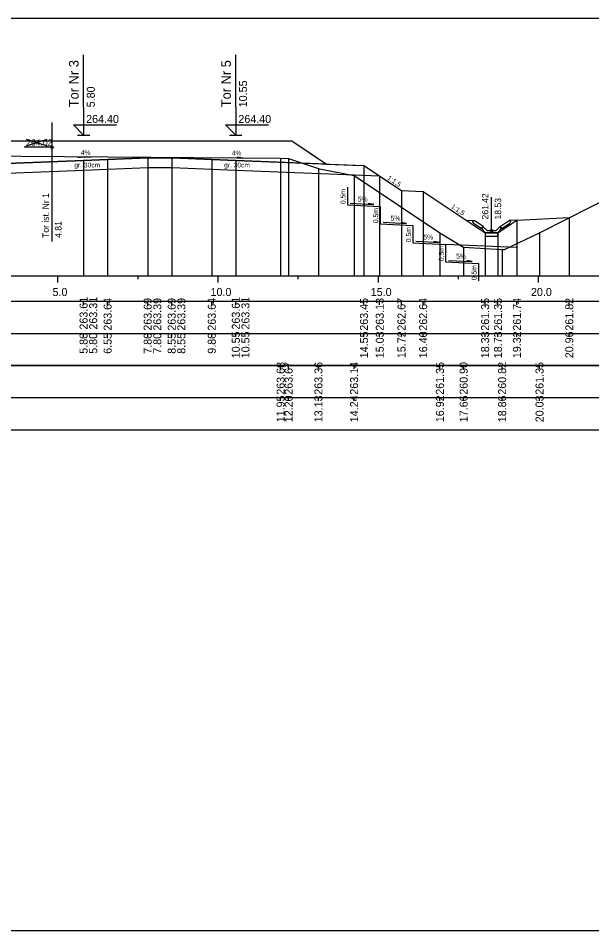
# Model space of a CAD drawing. Extents: x 6516023 to 6560129, y 5513077 to 5529206.
# Drawn here: x 6520227.22 to 6520245.12, y 5514484.66 to 5514513.16 of the extents above; entities that cross this region are included whole.
import ezdxf

# ---------------------------------------------------------------- set-up
doc = ezdxf.new("R2010")
doc.units = 0
for name, color, linetype in [('IR_default', 7, 'Continuous'), ('TOR_PRZEK_P-komponent', 7, 'Continuous'), ('TOR_PRZEK_P-odwodnienie', 7, 'Continuous'), ('TOR_PRZEK_P-opisy', 7, 'Continuous'), ('TOR_PRZEK_P-schodkowanie+wymiana', 7, 'Continuous'), ('TOR_PRZEK_P-tabelka istniejace', 7, 'Continuous'), ('TOR_PRZEK_P-tabelka projektowane', 7, 'Continuous'), ('TOR_PRZEK_P-teren istniejacy', 7, 'Continuous'), ('TOR_PRZEK_P-tory istniejace', 7, 'Continuous'), ('TOR_PRZEK_P-tory projektowane', 7, 'Continuous'), ('TOR_PRZEK_P-uklad odniesienia', 7, 'Continuous'), ('TOR_PRZEK_P-warstwa ochronna I', 7, 'Continuous'), ('TOR_PRZEK_P-warstwa ochronna II', 7, 'Continuous'), ('TOR_PS_T-skarpy projektowane', 7, 'Continuous'), ('TOR_RAMKI-ramka+tabelka 1', 7, 'Continuous')]:
    doc.layers.add(name, color=color, linetype=linetype)

msp = doc.modelspace()

# ---------------------------------------------------------------- linework, layer by layer
at = {"layer": 'IR_default'}
msp.add_lwpolyline([(6520226.825, 5514509.325), (6520227.513, 5514509.325), (6520229.967, 5514509.325), (6520231.013, 5514509.325), (6520231.89, 5514509.325), (6520232.263, 5514509.325), (6520234.719, 5514509.325), (6520235.763, 5514509.325), (6520236.525, 5514508.818), (6520236.848, 5514508.602), (6520237.666, 5514508.569), (6520238.013, 5514508.555), (6520238.464, 5514508.255), (6520239.183, 5514507.775), (6520239.859, 5514507.742), (6520241.793, 5514506.452), (6520242.193, 5514506.452), (6520242.785, 5514506.847), (6520244.419, 5514506.928)], dxfattribs=at)
at = {"layer": 'TOR_PRZEK_P-komponent'}
msp.add_lwpolyline([(6520217.658, 5514509.325), (6520221.158, 5514509.325), (6520221.713, 5514509.325), (6520225.213, 5514509.325), (6520227.513, 5514509.325), (6520231.013, 5514509.325), (6520232.263, 5514509.325), (6520235.763, 5514509.325), (6520236.848, 5514508.602), (6520234.013, 5514508.715), (6520233.263, 5514508.745), (6520232.013, 5514508.795), (6520231.263, 5514508.795), (6520230.013, 5514508.745), (6520229.263, 5514508.715), (6520226.613, 5514508.609), (6520226.113, 5514508.611), (6520223.463, 5514508.717), (6520222.713, 5514508.747), (6520221.491, 5514508.795), (6520220.158, 5514508.742), (6520219.408, 5514508.712), (6520216.568, 5514508.599), (6520216.568, 5514508.599)], close=True, dxfattribs=at)
at = {"layer": 'TOR_PRZEK_P-odwodnienie'}
for p, q in [((6520241.993, 5514506.522), (6520241.993, 5514507.566)), ((6520241.684, 5514506.582), (6520241.423, 5514506.756)), ((6520241.728, 5514506.648), (6520241.448, 5514506.835)), ((6520241.686, 5514506.617), (6520241.733, 5514506.641)), ((6520241.728, 5514506.648), (6520241.72, 5514506.636)), ((6520241.853, 5514506.522), (6520241.733, 5514506.641)), ((6520242.133, 5514506.522), (6520242.253, 5514506.641)), ((6520242.253, 5514506.641), (6520242.301, 5514506.617)), ((6520242.258, 5514506.648), (6520242.538, 5514506.835)), ((6520242.258, 5514506.648), (6520242.266, 5514506.636)), ((6520242.302, 5514506.582), (6520242.563, 5514506.756)), ((6520241.695, 5514506.598), (6520241.684, 5514506.582)), ((6520241.803, 5514506.452), (6520242.183, 5514506.452)), ((6520241.853, 5514506.522), (6520242.133, 5514506.522)), ((6520242.291, 5514506.598), (6520242.302, 5514506.582))]:
    msp.add_line(p, q, dxfattribs=at)
for points in [[(6520241.202, 5514506.847), (6520241.448, 5514506.835)], [(6520241.398, 5514506.808), (6520241.448, 5514506.835)], [(6520241.398, 5514506.808), (6520241.423, 5514506.756)], [(6520241.72, 5514506.636), (6520241.685, 5514506.617)], [(6520241.685, 5514506.617), (6520241.695, 5514506.598)], [(6520241.733, 5514506.522), (6520241.686, 5514506.617)], [(6520242.253, 5514506.522), (6520242.301, 5514506.617)], [(6520242.266, 5514506.636), (6520242.301, 5514506.617)], [(6520242.301, 5514506.617), (6520242.291, 5514506.598)], [(6520242.785, 5514506.847), (6520242.538, 5514506.835)], [(6520242.588, 5514506.808), (6520242.538, 5514506.835)], [(6520242.588, 5514506.808), (6520242.563, 5514506.756)], [(6520241.803, 5514506.452), (6520241.733, 5514506.522)], [(6520242.193, 5514506.452), (6520241.793, 5514506.452), (6520241.793, 5514506.352), (6520242.193, 5514506.352), (6520242.193, 5514506.452)], [(6520242.183, 5514506.452), (6520242.253, 5514506.522)]]:
    msp.add_lwpolyline(points, dxfattribs=at)
msp.add_circle((6520241.993, 5514506.522), 0.035, dxfattribs=at)
at = {"layer": 'TOR_PRZEK_P-opisy'}
for points in [[(6520229.501, 5514508.821), (6520229.083, 5514508.802), (6520229.251, 5514508.83)], [(6520233.81, 5514508.804), (6520234.228, 5514508.785), (6520234.06, 5514508.813)]]:
    msp.add_lwpolyline(points, dxfattribs=at)
at = {"layer": 'TOR_PRZEK_P-schodkowanie+wymiana'}
for p, q in [((6520237.493, 5514507.876), (6520237.493, 5514507.333)), ((6520237.493, 5514507.333), (6520238.516, 5514507.281)), ((6520238.516, 5514507.281), (6520238.516, 5514506.738)), ((6520238.516, 5514506.738), (6520239.538, 5514506.687)), ((6520239.538, 5514506.687), (6520239.538, 5514506.144)), ((6520239.538, 5514506.144), (6520240.561, 5514506.093)), ((6520242.766, 5514505.992), (6520240.561, 5514506.093)), ((6520240.561, 5514506.093), (6520240.561, 5514505.55)), ((6520240.561, 5514505.55), (6520241.584, 5514505.499)), ((6520241.584, 5514505.499), (6520241.584, 5514504.956))]:
    msp.add_line(p, q, dxfattribs=at)
at = {"layer": 'TOR_PRZEK_P-tabelka istniejace'}
for p, q in [((6520235.411, 5514502.206), (6520235.411, 5514502.306)), ((6520235.661, 5514502.206), (6520235.661, 5514502.306)), ((6520236.591, 5514502.206), (6520236.591, 5514502.306)), ((6520237.705, 5514502.206), (6520237.705, 5514502.306)), ((6520240.381, 5514502.206), (6520240.381, 5514502.306)), ((6520241.122, 5514502.206), (6520241.122, 5514502.306)), ((6520242.324, 5514502.206), (6520242.324, 5514502.306)), ((6520243.49, 5514502.206), (6520243.49, 5514502.306)), ((6520179.663, 5514501.306), (6520263.463, 5514501.306)), ((6520235.411, 5514501.206), (6520235.411, 5514501.306)), ((6520235.661, 5514501.206), (6520235.661, 5514501.306)), ((6520236.591, 5514501.206), (6520236.591, 5514501.306)), ((6520237.705, 5514501.206), (6520237.705, 5514501.306)), ((6520240.381, 5514501.206), (6520240.381, 5514501.306)), ((6520241.122, 5514501.206), (6520241.122, 5514501.306)), ((6520242.324, 5514501.206), (6520242.324, 5514501.306)), ((6520243.49, 5514501.206), (6520243.49, 5514501.306))]:
    msp.add_line(p, q, dxfattribs=at)
for points in [[(6520235.411, 5514508.788), (6520235.411, 5514505.306), (6520235.411, 5514505.176), (6520235.411, 5514505.106)], [(6520235.661, 5514508.778), (6520235.661, 5514505.306), (6520235.661, 5514505.176), (6520235.661, 5514505.106)], [(6520236.591, 5514508.467), (6520236.591, 5514505.306), (6520236.591, 5514505.176), (6520236.591, 5514505.106)], [(6520237.705, 5514508.248), (6520237.705, 5514505.306), (6520237.705, 5514505.176), (6520237.705, 5514505.106)], [(6520240.381, 5514506.457), (6520240.381, 5514505.306), (6520240.381, 5514505.176), (6520240.381, 5514505.106)], [(6520243.49, 5514506.456), (6520243.49, 5514505.306), (6520243.49, 5514505.176), (6520243.49, 5514505.106)], [(6520241.122, 5514506.006), (6520241.122, 5514505.306), (6520241.122, 5514505.176), (6520241.122, 5514505.106)], [(6520242.324, 5514505.93), (6520242.324, 5514505.306), (6520242.324, 5514505.176), (6520242.324, 5514505.106)]]:
    msp.add_lwpolyline(points, dxfattribs=at)
msp.add_lwpolyline([(6520179.663, 5514502.306), (6520179.663, 5514500.306), (6520263.463, 5514500.306), (6520263.463, 5514502.306)], close=True, dxfattribs=at)
at = {"layer": 'TOR_PRZEK_P-tabelka projektowane'}
for p, q in [((6520229.263, 5514504.206), (6520229.263, 5514504.306)), ((6520229.263, 5514504.206), (6520229.263, 5514504.306)), ((6520230.013, 5514504.206), (6520230.013, 5514504.306)), ((6520231.263, 5514504.206), (6520231.263, 5514504.306)), ((6520231.263, 5514504.206), (6520231.263, 5514504.306)), ((6520232.013, 5514504.206), (6520232.013, 5514504.306)), ((6520232.013, 5514504.206), (6520232.013, 5514504.306)), ((6520233.263, 5514504.206), (6520233.263, 5514504.306)), ((6520234.013, 5514504.206), (6520234.013, 5514504.306)), ((6520234.013, 5514504.206), (6520234.013, 5514504.306)), ((6520238.013, 5514504.206), (6520238.013, 5514504.306)), ((6520238.496, 5514504.206), (6520238.496, 5514504.306)), ((6520239.183, 5514504.206), (6520239.183, 5514504.306)), ((6520239.859, 5514504.206), (6520239.859, 5514504.306)), ((6520241.793, 5514504.206), (6520241.793, 5514504.306)), ((6520242.193, 5514504.206), (6520242.193, 5514504.306)), ((6520242.785, 5514504.206), (6520242.785, 5514504.306)), ((6520244.419, 5514504.206), (6520244.419, 5514504.306)), ((6520179.663, 5514503.306), (6520263.463, 5514503.306)), ((6520229.263, 5514503.206), (6520229.263, 5514503.306)), ((6520229.263, 5514503.206), (6520229.263, 5514503.306)), ((6520230.013, 5514503.206), (6520230.013, 5514503.306)), ((6520231.263, 5514503.206), (6520231.263, 5514503.306)), ((6520231.263, 5514503.206), (6520231.263, 5514503.306)), ((6520232.013, 5514503.206), (6520232.013, 5514503.306)), ((6520232.013, 5514503.206), (6520232.013, 5514503.306)), ((6520233.263, 5514503.206), (6520233.263, 5514503.306)), ((6520234.013, 5514503.206), (6520234.013, 5514503.306)), ((6520234.013, 5514503.206), (6520234.013, 5514503.306)), ((6520238.013, 5514503.206), (6520238.013, 5514503.306)), ((6520238.496, 5514503.206), (6520238.496, 5514503.306)), ((6520239.183, 5514503.206), (6520239.183, 5514503.306)), ((6520239.859, 5514503.206), (6520239.859, 5514503.306)), ((6520241.793, 5514503.206), (6520241.793, 5514503.306)), ((6520242.193, 5514503.206), (6520242.193, 5514503.306)), ((6520242.785, 5514503.206), (6520242.785, 5514503.306)), ((6520244.419, 5514503.206), (6520244.419, 5514503.306))]:
    msp.add_line(p, q, dxfattribs=at)
for points in [[(6520229.263, 5514508.715), (6520229.263, 5514505.306), (6520229.263, 5514505.176), (6520229.263, 5514505.106)], [(6520230.013, 5514508.745), (6520230.013, 5514505.306), (6520230.013, 5514505.176), (6520230.013, 5514505.106)], [(6520231.263, 5514508.795), (6520231.263, 5514505.306), (6520231.263, 5514505.176), (6520231.263, 5514505.106)], [(6520232.013, 5514508.795), (6520232.013, 5514505.306), (6520232.013, 5514505.176), (6520232.013, 5514505.106)], [(6520233.263, 5514508.745), (6520233.263, 5514505.306), (6520233.263, 5514505.176), (6520233.263, 5514505.106)], [(6520234.013, 5514508.715), (6520234.013, 5514505.306), (6520234.013, 5514505.176), (6520234.013, 5514505.106)], [(6520229.263, 5514508.415), (6520229.263, 5514505.306), (6520229.263, 5514505.176), (6520229.263, 5514505.106)], [(6520231.263, 5514508.495), (6520231.263, 5514505.306), (6520231.263, 5514505.176), (6520231.263, 5514505.106)], [(6520232.013, 5514508.495), (6520232.013, 5514505.306), (6520232.013, 5514505.176), (6520232.013, 5514505.106)], [(6520234.013, 5514508.413), (6520234.013, 5514505.306), (6520234.013, 5514505.176), (6520234.013, 5514505.106)], [(6520238.013, 5514508.555), (6520238.013, 5514505.306), (6520238.013, 5514505.176), (6520238.013, 5514505.106)], [(6520238.496, 5514508.234), (6520238.496, 5514505.306), (6520238.496, 5514505.176), (6520238.496, 5514505.106)], [(6520239.183, 5514507.775), (6520239.183, 5514505.306), (6520239.183, 5514505.176), (6520239.183, 5514505.106)], [(6520239.859, 5514507.742), (6520239.859, 5514505.306), (6520239.859, 5514505.176), (6520239.859, 5514505.106)], [(6520244.419, 5514506.928), (6520244.419, 5514505.306), (6520244.419, 5514505.176), (6520244.419, 5514505.106)], [(6520242.785, 5514506.847), (6520242.785, 5514505.306), (6520242.785, 5514505.176), (6520242.785, 5514505.106)], [(6520241.793, 5514506.452), (6520241.793, 5514505.306), (6520241.793, 5514505.176), (6520241.793, 5514505.106)], [(6520242.193, 5514506.452), (6520242.193, 5514505.306), (6520242.193, 5514505.176), (6520242.193, 5514505.106)]]:
    msp.add_lwpolyline(points, dxfattribs=at)
msp.add_lwpolyline([(6520179.663, 5514504.306), (6520179.663, 5514502.306), (6520263.463, 5514502.306), (6520263.463, 5514504.306)], close=True, dxfattribs=at)
at = {"layer": 'TOR_PRZEK_P-teren istniejacy'}
msp.add_lwpolyline([(6520219.222, 5514508.908), (6520235.411, 5514508.788), (6520235.661, 5514508.778), (6520236.591, 5514508.467), (6520236.629, 5514508.452), (6520236.687, 5514508.438), (6520237.705, 5514508.248), (6520240.381, 5514506.457), (6520241.122, 5514506.006), (6520242.324, 5514505.93), (6520242.393, 5514505.936), (6520243.49, 5514506.456), (6520246.773, 5514508.125)], dxfattribs=at)
at = {"layer": 'TOR_PRZEK_P-tory istniejace'}
for p, q in [((6520228.274, 5514509.902), (6520228.274, 5514506.182)), ((6520227.474, 5514509.174), (6520228.126, 5514509.377)), ((6520227.474, 5514509.377), (6520228.126, 5514509.174)), ((6520228.274, 5514509.127), (6520227.408, 5514509.127))]:
    msp.add_line(p, q, dxfattribs=at)
msp.add_circle((6520228.274, 5514509.127), 0.035, dxfattribs=at)
at = {"layer": 'TOR_PRZEK_P-tory projektowane'}
for p, q in [((6520229.263, 5514510.383), (6520229.263, 5514512.015)), ((6520234.013, 5514510.383), (6520234.013, 5514512.015)), ((6520229.263, 5514510.383), (6520229.263, 5514509.505)), ((6520234.013, 5514510.383), (6520234.013, 5514509.505)), ((6520229.263, 5514509.505), (6520228.944, 5514509.825)), ((6520228.944, 5514509.825), (6520230.288, 5514509.825)), ((6520234.013, 5514509.505), (6520233.694, 5514509.825)), ((6520233.694, 5514509.825), (6520235.038, 5514509.825)), ((6520229.071, 5514509.505), (6520229.455, 5514509.505)), ((6520233.821, 5514509.505), (6520234.205, 5514509.505))]:
    msp.add_line(p, q, dxfattribs=at)
at = {"layer": 'TOR_PRZEK_P-uklad odniesienia'}
for p, q in [((6520183.463, 5514505.106), (6520263.463, 5514505.106)), ((6520228.463, 5514504.906), (6520228.463, 5514505.106)), ((6520230.963, 5514505.006), (6520230.963, 5514505.106)), ((6520233.463, 5514504.906), (6520233.463, 5514505.106)), ((6520235.963, 5514505.006), (6520235.963, 5514505.106)), ((6520238.463, 5514504.906), (6520238.463, 5514505.106)), ((6520240.963, 5514505.006), (6520240.963, 5514505.106)), ((6520243.463, 5514504.906), (6520243.463, 5514505.106))]:
    msp.add_line(p, q, dxfattribs=at)
at = {"layer": 'TOR_PRZEK_P-warstwa ochronna I'}
msp.add_lwpolyline([(6520226.613, 5514508.309), (6520229.263, 5514508.415), (6520231.263, 5514508.495), (6520232.013, 5514508.495), (6520234.013, 5514508.413), (6520238.496, 5514508.234)], dxfattribs=at)
at = {"layer": 'TOR_PRZEK_P-warstwa ochronna II'}
msp.add_lwpolyline([(6520211.334, 5514507.775), (6520212.407, 5514507.059), (6520212.807, 5514507.059), (6520215.408, 5514508.552), (6520219.408, 5514508.712), (6520220.158, 5514508.742), (6520221.491, 5514508.795), (6520222.713, 5514508.747), (6520223.463, 5514508.717), (6520226.113, 5514508.611), (6520226.613, 5514508.609), (6520229.263, 5514508.715), (6520230.013, 5514508.745), (6520231.263, 5514508.795), (6520232.013, 5514508.795), (6520233.263, 5514508.745), (6520234.013, 5514508.715), (6520238.013, 5514508.555), (6520239.183, 5514507.775), (6520239.859, 5514507.742), (6520241.793, 5514506.452), (6520242.193, 5514506.452), (6520242.785, 5514506.847), (6520244.419, 5514506.928)], dxfattribs=at)
at = {"layer": 'TOR_PS_T-skarpy projektowane'}
for points in [[(6520237.586, 5514507.377), (6520238.321, 5514507.337), (6520238.148, 5514507.368)], [(6520238.609, 5514506.783), (6520239.344, 5514506.743), (6520239.171, 5514506.774)], [(6520239.632, 5514506.189), (6520240.367, 5514506.149), (6520240.194, 5514506.18)], [(6520240.654, 5514505.594), (6520241.39, 5514505.555), (6520241.217, 5514505.586)]]:
    msp.add_lwpolyline(points, dxfattribs=at)
at = {"layer": 'TOR_RAMKI-ramka+tabelka 1'}
msp.add_lwpolyline([(6520177.013, 5514513.156), (6520424.513, 5514513.156), (6520424.513, 5514484.656), (6520177.013, 5514484.656)], close=True, dxfattribs=at)

# ---------------------------------------------------------------- texts
at = {"layer": 'TOR_PRZEK_P-odwodnienie'}
for s, p in [('261.42', (6520241.893, 5514506.872)), ('18.53', (6520242.293, 5514506.872))]:
    msp.add_text(s, height=0.2, rotation=90, dxfattribs=at).set_placement(p)
at = {"layer": 'TOR_PRZEK_P-opisy'}
for s, rotation, p in [('4%', 0.1515, (6520229.178, 5514508.886)), ('4%', 359.8485, (6520233.889, 5514508.87)), ('1:1,5', 325.9299, (6520238.724, 5514508.136)), ('1:1,5', 325.9299, (6520240.713, 5514507.242))]:
    msp.add_text(s, height=0.15, rotation=rotation, dxfattribs=at).set_placement(p)
at = {"layer": 'TOR_PRZEK_P-schodkowanie+wymiana'}
for p in [(6520237.435, 5514507.348), (6520238.458, 5514506.754), (6520239.48, 5514506.16), (6520240.503, 5514505.566), (6520241.526, 5514504.972)]:
    msp.add_text('0,5m', height=0.1545, rotation=90, dxfattribs=at).set_placement(p)
at = {"layer": 'TOR_PRZEK_P-tabelka istniejace'}
for s, p in [('263.68', (6520235.536, 5514501.398)), ('263.67', (6520235.786, 5514501.398)), ('263.36', (6520236.716, 5514501.398)), ('263.14', (6520237.83, 5514501.399)), ('261.35', (6520240.506, 5514501.397)), ('260.90', (6520241.247, 5514501.398)), ('260.82', (6520242.449, 5514501.4)), ('261.35', (6520243.615, 5514501.397)), ('11.95', (6520235.536, 5514500.537)), ('12.20', (6520235.786, 5514500.538)), ('13.13', (6520236.716, 5514500.538)), ('14.24', (6520237.83, 5514500.539)), ('16.92', (6520240.506, 5514500.54)), ('17.66', (6520241.247, 5514500.538)), ('18.86', (6520242.449, 5514500.538)), ('20.03', (6520243.615, 5514500.538))]:
    msp.add_text(s, height=0.25, rotation=90, dxfattribs=at).set_placement(p)
at = {"layer": 'TOR_PRZEK_P-tabelka projektowane'}
for s, p in [('263.61', (6520229.388, 5514503.433)), ('263.31', (6520229.688, 5514503.433)), ('263.64', (6520230.138, 5514503.399)), ('263.69', (6520231.388, 5514503.398)), ('263.39', (6520231.688, 5514503.398)), ('263.69', (6520232.138, 5514503.398)), ('263.39', (6520232.438, 5514503.398)), ('263.64', (6520233.388, 5514503.399)), ('263.61', (6520234.138, 5514503.433)), ('263.31', (6520234.438, 5514503.433)), ('263.45', (6520238.138, 5514503.397)), ('263.13', (6520238.63, 5514503.398)), ('262.67', (6520239.308, 5514503.398)), ('262.64', (6520239.984, 5514503.399)), ('261.35', (6520241.918, 5514503.397)), ('261.35', (6520242.318, 5514503.397)), ('261.74', (6520242.91, 5514503.399)), ('261.82', (6520244.544, 5514503.4)), ('5.80', (6520229.388, 5514502.678)), ('5.80', (6520229.688, 5514502.678)), ('6.55', (6520230.138, 5514502.677)), ('7.80', (6520231.388, 5514502.678)), ('7.80', (6520231.688, 5514502.678)), ('8.55', (6520232.138, 5514502.677)), ('8.55', (6520232.438, 5514502.677)), ('9.80', (6520233.388, 5514502.678)), ('10.55', (6520234.138, 5514502.537)), ('10.55', (6520234.438, 5514502.537)), ('14.55', (6520238.138, 5514502.537)), ('15.03', (6520238.63, 5514502.538)), ('15.72', (6520239.308, 5514502.54)), ('16.40', (6520239.984, 5514502.538)), ('18.33', (6520241.918, 5514502.538)), ('18.73', (6520242.318, 5514502.538)), ('19.32', (6520242.91, 5514502.54)), ('20.96', (6520244.544, 5514502.538))]:
    msp.add_text(s, height=0.25, rotation=90, dxfattribs=at).set_placement(p)
at = {"layer": 'TOR_PRZEK_P-tory istniejace'}
msp.add_text('264.02', height=0.2, dxfattribs=at).set_placement((6520227.474, 5514509.177))
for s, rotation, p in [('Tor ist. Nr 1', 90.0511, (6520228.18, 5514506.296)), ('4.81', 90, (6520228.574, 5514506.297))]:
    msp.add_text(s, height=0.2, rotation=rotation, dxfattribs=at).set_placement(p)
at = {"layer": 'TOR_PRZEK_P-tory projektowane'}
for s, height, p in [('Tor Nr 3', 0.3, (6520229.108, 5514510.377)), ('Tor Nr 5', 0.3, (6520233.858, 5514510.377)), ('10.55', 0.25, (6520234.363, 5514510.375)), ('5.80', 0.25, (6520229.613, 5514510.375))]:
    msp.add_text(s, height=height, rotation=90, dxfattribs=at).set_placement(p)
for p in [(6520229.343, 5514509.885), (6520234.093, 5514509.885)]:
    msp.add_text('264.40', height=0.25, dxfattribs=at).set_placement(p)
at = {"layer": 'TOR_PRZEK_P-uklad odniesienia'}
for s, p in [('5.0', (6520228.294, 5514504.481)), ('10.0', (6520233.224, 5514504.481)), ('15.0', (6520238.224, 5514504.481)), ('20.0', (6520243.224, 5514504.481))]:
    msp.add_text(s, height=0.25, dxfattribs=at).set_placement(p)
at = {"layer": 'TOR_PRZEK_P-warstwa ochronna I'}
for p in [(6520228.973, 5514508.496), (6520233.648, 5514508.496)]:
    msp.add_text('gr. 30cm', height=0.15, dxfattribs=at).set_placement(p)
at = {"layer": 'TOR_PS_T-skarpy projektowane'}
for p in [(6520237.818, 5514507.428), (6520238.841, 5514506.834), (6520239.864, 5514506.24), (6520240.887, 5514505.646)]:
    msp.add_text('5%', height=0.1545, dxfattribs=at).set_placement(p)

doc.saveas('drawing.dxf')
